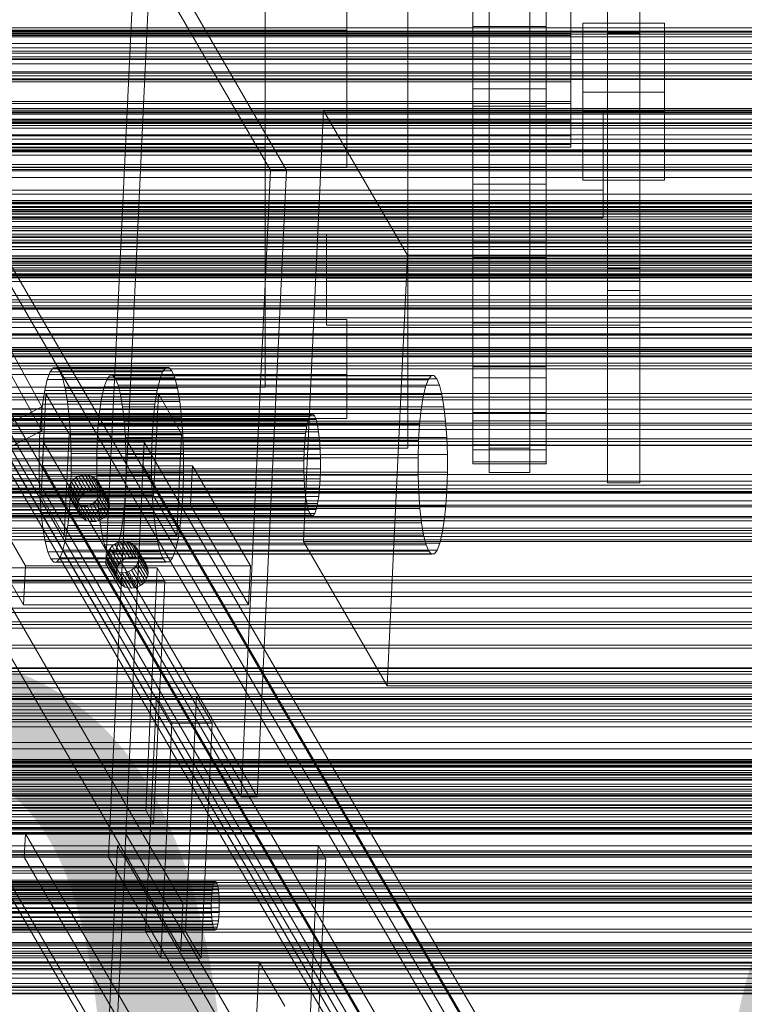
# Model space of a CAD drawing. Header units: millimetres. Extents: x -2233 to 61924, y -68080 to 6847.
# Tile 308 of 656: x 680 to 858, y -33432 to -33191. Entities that reach past the tile are written whole.
import ezdxf

# ---------------------------------------------------------------- set-up
doc = ezdxf.new("R2010")
doc.units = ezdxf.units.MM
for name, color, linetype, lineweight in [('COTAS_O', 1, 'Continuous', 0), ('frontal_C01', 7, 'Continuous', 0), ('frontal_C03', 7, 'Continuous', 0), ('frontal_C10', 7, 'Continuous', 0), ('frontal_secador', 7, 'Continuous', 0)]:
    doc.layers.add(name, color=color, linetype=linetype, lineweight=lineweight)
doc.dimstyles.new('R19_100', dxfattribs={"dimtxt": 250, "dimasz": 150, "dimexe": 150, "dimexo": 80, "dimgap": 100, "dimtad": 1, "dimtih": 1, "dimtoh": 1, "dimdsep": 46, "dimcen": 0.09, "dimadec": 0, "dimazin": 0, "dimtfac": 1, "dimtdec": 4, "dimtofl": 0, "dimtmove": 0, "dimatfit": 3, "dimfxl": 1, "dimtolj": 1, "dimtzin": 0, "dimarcsym": 0})

# ---------------------------------------------------------------- blocks, each defined once
blk = doc.blocks.new('DIM_R27_52')
at = {"layer": 'COTAS_O'}
for p, q in [((-1725, -33700), (-1575, -33655)), ((1725, -33700), (1575, -33655)), ((-1725, -34400), (-1725, -33700)), ((-1725, -33700), (1725, -33700)), ((-1725, -33700), (-1575, -33745)), ((1725, -33700), (1575, -33745)), ((1725, -34400), (1725, -33700))]:
    blk.add_line(p, q, dxfattribs=at)
blk.add_text('3450 O', height=250, dxfattribs=at).set_placement((0, -33600))

msp = doc.modelspace()

# ---------------------------------------------------------------- linework, layer by layer
at = {"layer": 'frontal_C01'}
for p, q in [((824, -33193.992), (824, -32985.267)), ((832, -32985.267), (832, -33193.992)), ((740, -33222.132), (740, -33021.835)), ((760, -33053.046), (760, -33193.246)), ((775, -33081.358), (775, -33286.265)), ((760, -33226.95), (760, -33086.75)), ((775, -33295.895), (775, -33090.987)), ((824, -33095.638), (824, -33304.362)), ((832, -33304.362), (832, -33095.638)), ((795, -33145.988), (795, -33295.908)), ((805, -33295.908), (805, -33145.988)), ((795, -33151.92), (795, -33301.84)), ((805, -33151.92), (805, -33301.84)), ((824, -33251.793), (824, -33165.126)), ((832, -33165.126), (832, -33251.793)), ((740, -33167.246), (740, -33221.169)), ((740, -33167.246), (740, -33226.95)), ((740, -33222.132), (740, -33168.209)), ((824, -33170.518), (824, -33257.186)), ((832, -33257.186), (832, -33170.518)), ((791, -33173.038), (791, -33192.343)), ((809, -33192.343), (809, -33173.038)), ((791, -33207.657), (791, -33188.058)), ((809, -33188.058), (809, -33207.657)), ((815, -33194.068), (815, -33188.787)), ((815, -33189.214), (815, -33194.544)), ((760, -33193.246), (500, -33193.246)), ((760, -33226.95), (760, -33193.246)), ((791, -33192.343), (791, -33211.942)), ((791, -33192.343), (809, -33192.343)), ((809, -33211.942), (809, -33192.343)), ((818, -33191.554), (838, -33191.554)), ((818, -33208.446), (818, -33191.554)), ((818, -33191.554), (818, -33213.163)), ((838, -33191.554), (838, -33208.446)), ((838, -33213.163), (838, -33191.554)), ((815, -33194.068), (540.5, -33194.068)), ((540.5, -33194.544), (815, -33194.544)), ((815, -33199.754), (815, -33194.068)), ((815, -33194.544), (815, -33200.246)), ((832, -33193.992), (824, -33193.992)), ((824, -33193.992), (824, -33304.362)), ((832, -33193.992), (832, -33304.362)), ((540.5, -33199.754), (815, -33199.754)), ((540.5, -33200.246), (815, -33200.246)), ((815, -33205.456), (815, -33199.754)), ((815, -33200.246), (815, -33205.932)), ((540.5, -33205.456), (815, -33205.456)), ((815, -33210.786), (815, -33205.456)), ((540.5, -33205.932), (815, -33205.932)), ((791, -33226.962), (791, -33207.657)), ((791, -33207.657), (809, -33207.657)), ((809, -33207.657), (809, -33226.962)), ((815, -33205.932), (815, -33211.213)), ((838, -33208.446), (818, -33208.446)), ((818, -33230.055), (818, -33208.446)), ((838, -33230.055), (838, -33208.446)), ((540.5, -33210.786), (815, -33210.786)), ((540.5, -33211.213), (815, -33211.213)), ((791, -33211.942), (791, -33231.082)), ((791, -33211.942), (809, -33211.942)), ((809, -33231.082), (809, -33211.942)), ((815, -33215.381), (815, -33210.786)), ((815, -33211.213), (815, -33215.73)), ((420, -33213.29), (823, -33213.29)), ((540.5, -33215.381), (815, -33215.381)), ((815, -33218.928), (815, -33215.381)), ((818, -33213.163), (818, -33230.055)), ((838, -33213.163), (818, -33213.163)), ((823, -33213.29), (823, -33220.03)), ((823, -33213.29), (823, -33232.549)), ((838, -33230.055), (838, -33213.163)), ((540.5, -33215.73), (815, -33215.73)), ((815, -33215.73), (815, -33219.175)), ((823, -33220.03), (420, -33220.03)), ((540.5, -33218.928), (815, -33218.928)), ((540.5, -33219.175), (815, -33219.175)), ((815, -33221.185), (815, -33218.928)), ((815, -33219.175), (815, -33221.313)), ((823, -33239.289), (823, -33220.03)), ((740, -33221.169), (520, -33221.169)), ((520, -33222.132), (740, -33222.132)), ((540.5, -33221.185), (815, -33221.185)), ((540.5, -33221.313), (815, -33221.313)), ((540.5, -33221.999), (815, -33221.999)), ((740, -33280.873), (740, -33221.169)), ((815, -33221.999), (815, -33221.185)), ((815, -33221.313), (815, -33221.999)), ((500, -33226.95), (760, -33226.95)), ((740, -33226.95), (520, -33226.95)), ((740, -33280.873), (740, -33226.95)), ((791, -33245.23), (791, -33226.962)), ((791, -33226.962), (809, -33226.962)), ((809, -33226.962), (809, -33245.23)), ((791, -33231.082), (791, -33249.027)), ((791, -33231.082), (809, -33231.082)), ((809, -33249.027), (809, -33231.082)), ((818, -33230.055), (838, -33230.055)), ((823, -33232.549), (420, -33232.549)), ((823, -33239.289), (823, -33232.549)), ((420, -33239.289), (823, -33239.289)), ((755, -33254.104), (755, -33243.319)), ((755, -33243.319), (832, -33243.319)), ((755, -33254.875), (755, -33243.319)), ((832, -33243.319), (832, -33254.104)), ((832, -33243.319), (832, -33254.875)), ((791, -33261.76), (791, -33245.23)), ((791, -33245.23), (809, -33245.23)), ((809, -33245.23), (809, -33261.76)), ((791, -33249.027), (791, -33265.089)), ((791, -33249.027), (809, -33249.027)), ((809, -33265.089), (809, -33249.027)), ((832, -33254.104), (755, -33254.104)), ((755, -33254.104), (755, -33265.659)), ((832, -33251.793), (824, -33251.793)), ((824, -33251.793), (824, -33257.186)), ((832, -33257.186), (832, -33251.793)), ((832, -33265.659), (832, -33254.104)), ((832, -33254.875), (755, -33254.875)), ((755, -33254.875), (755, -33265.659)), ((832, -33265.659), (832, -33254.875)), ((824, -33257.186), (832, -33257.186)), ((791, -33275.917), (791, -33261.76)), ((791, -33261.76), (809, -33261.76)), ((809, -33261.76), (809, -33275.917)), ((415, -33264.311), (760, -33264.311)), ((755, -33265.659), (832, -33265.659)), ((760, -33264.311), (760, -33275.096)), ((760, -33264.311), (760, -33277.793)), ((791, -33265.089), (791, -33278.649)), ((791, -33265.089), (809, -33265.089)), ((809, -33278.649), (809, -33265.089)), ((674.864, -33267.001), (685.136, -33285.735)), ((685.136, -33291.666), (674.864, -33272.932)), ((760, -33275.096), (415, -33275.096)), ((760, -33288.578), (760, -33275.096)), ((760, -33277.793), (415, -33277.793)), ((760, -33288.578), (760, -33277.793)), ((791, -33287.157), (791, -33275.917)), ((791, -33275.917), (809, -33275.917)), ((809, -33275.917), (809, -33287.157)), ((791, -33278.649), (791, -33289.187)), ((791, -33278.649), (809, -33278.649)), ((809, -33289.187), (809, -33278.649)), ((520, -33280.873), (740, -33280.873)), ((435.136, -33412.847), (685.136, -33285.735)), ((775, -33286.265), (485, -33286.265)), ((685.136, -33285.735), (685.136, -33291.666)), ((775, -33295.895), (775, -33286.265)), ((791, -33295.047), (791, -33287.157)), ((791, -33287.157), (809, -33287.157)), ((809, -33287.157), (809, -33295.047)), ((415, -33288.578), (760, -33288.578)), ((791, -33289.187), (791, -33296.297)), ((791, -33289.187), (809, -33289.187)), ((809, -33296.297), (809, -33289.187)), ((435.136, -33418.778), (685.136, -33291.666)), ((791, -33299.284), (791, -33295.047)), ((791, -33295.047), (809, -33295.047)), ((809, -33295.047), (809, -33299.284)), ((485, -33295.895), (775, -33295.895)), ((791, -33296.297), (791, -33299.706)), ((791, -33296.297), (809, -33296.297)), ((805, -33295.908), (795, -33295.908)), ((795, -33295.908), (795, -33301.84)), ((805, -33301.84), (805, -33295.908)), ((809, -33299.706), (809, -33296.297)), ((791, -33299.706), (791, -33299.284)), ((791, -33299.284), (809, -33299.284)), ((791, -33299.706), (809, -33299.706)), ((809, -33299.284), (809, -33299.706)), ((795, -33301.84), (805, -33301.84)), ((824, -33304.362), (832, -33304.362))]:
    msp.add_line(p, q, dxfattribs=at)
at = {"layer": 'frontal_C03'}
for p, q in [((1250, -33192.669), (-1250, -33192.669)), ((1250, -33193.55), (-1250, -33193.55)), ((1250, -33194.204), (-1250, -33194.204)), ((1530, -33198.434), (-1530, -33198.434)), ((1250, -33196.511), (-1250, -33196.511)), ((-1250, -33197.568), (1250, -33197.568)), ((1250, -33200.42), (-1250, -33200.42)), ((1250, -33201.478), (-1250, -33201.478)), ((1530, -33203.434), (-1530, -33203.434)), ((1250, -33203.785), (-1250, -33203.785)), ((1250, -33204.439), (-1250, -33204.439)), ((1250, -33205.32), (-1250, -33205.32)), ((-1250, -33212.477), (1250, -33212.477)), ((-1250, -33213.275), (1250, -33213.275)), ((-1250, -33213.859), (1250, -33213.859)), ((1250, -33215.126), (-1250, -33215.126)), ((1250, -33216.008), (-1250, -33216.008)), ((-1250, -33216.197), (1250, -33216.197)), ((1250, -33216.661), (-1250, -33216.661)), ((-1250, -33217.326), (1250, -33217.326)), ((1250, -33218.969), (-1250, -33218.969)), ((-1250, -33220.026), (1250, -33220.026)), ((-1250, -33221.046), (1250, -33221.046)), ((-1250, -33222.642), (1250, -33222.642)), ((1250, -33222.878), (-1250, -33222.878)), ((1250, -33223.935), (-1250, -33223.935)), ((1250, -33226.243), (-1250, -33226.243)), ((1250, -33226.896), (-1250, -33226.896)), ((-1250, -33227.489), (1250, -33227.489)), ((1250, -33227.778), (-1250, -33227.778)), ((-1250, -33229.445), (1250, -33229.445)), ((-1268, -33235.463), (1268, -33235.463)), ((-1268, -33235.687), (1268, -33235.687)), ((-1268, -33235.852), (1268, -33235.852)), ((-1268, -33236.509), (1268, -33236.509)), ((-1268, -33236.827), (1268, -33236.827)), ((-1250, -33235.09), (1250, -33235.09)), ((-1268, -33237.873), (1268, -33237.873)), ((-1268, -33238.322), (1268, -33238.322)), ((1250, -33237.271), (-1250, -33237.271)), ((1250, -33237.584), (-1250, -33237.584)), ((1250, -33238.465), (-1250, -33238.465)), ((1250, -33239.119), (-1250, -33239.119)), ((-1268, -33239.685), (1268, -33239.685)), ((-1268, -33240.235), (1268, -33240.235)), ((-1268, -33241.823), (1268, -33241.823)), ((1250, -33241.426), (-1250, -33241.426)), ((1268, -33242.436), (-1268, -33242.436)), ((-1268, -33244.14), (1268, -33244.14)), ((-1250, -33242.484), (1250, -33242.484)), ((-1250, -33243.328), (1250, -33243.328)), ((-1268, -33244.775), (1268, -33244.775)), ((-1268, -33246.478), (1268, -33246.478)), ((1250, -33245.336), (-1250, -33245.336)), ((-1250, -33245.586), (1250, -33245.586)), ((1250, -33246.393), (-1250, -33246.393)), ((-1268, -33247.092), (1268, -33247.092)), ((-1268, -33248.679), (1268, -33248.679)), ((-1268, -33249.23), (1268, -33249.23)), ((1250, -33248.7), (-1250, -33248.7)), ((-1268, -33250.593), (1268, -33250.593)), ((-1268, -33251.042), (1268, -33251.042)), ((1250, -33249.354), (-1250, -33249.354)), ((1250, -33250.235), (-1250, -33250.235)), ((-1250, -33251.644), (1250, -33251.644)), ((1530, -33253.434), (-1530, -33253.434)), ((-1268, -33252.088), (1268, -33252.088)), ((-1268, -33252.405), (1268, -33252.405)), ((-1268, -33253.063), (1268, -33253.063)), ((-1268, -33253.227), (1268, -33253.227)), ((-1268, -33253.452), (1268, -33253.452)), ((-1250, -33253.825), (1250, -33253.825)), ((1530, -33258.434), (-1530, -33258.434)), ((-1250, -33259.47), (1250, -33259.47)), ((1250, -33260.042), (-1250, -33260.042)), ((1250, -33260.923), (-1250, -33260.923)), ((-1250, -33261.425), (1250, -33261.425)), ((1250, -33261.576), (-1250, -33261.576)), ((1250, -33263.884), (-1250, -33263.884)), ((-1250, -33264.941), (1250, -33264.941)), ((-1250, -33266.272), (1250, -33266.272)), ((1250, -33267.793), (-1250, -33267.793)), ((-1250, -33267.869), (1250, -33267.869)), ((1250, -33268.851), (-1250, -33268.851)), ((1250, -33271.158), (-1250, -33271.158)), ((-1250, -33271.588), (1250, -33271.588)), ((1250, -33271.812), (-1250, -33271.812)), ((1250, -33272.693), (-1250, -33272.693)), ((-1250, -33272.717), (1250, -33272.717)), ((-1250, -33275.055), (1250, -33275.055)), ((-1250, -33275.64), (1250, -33275.64)), ((-1250, -33276.437), (1250, -33276.437)), ((1250, -33282.499), (-1250, -33282.499)), ((1250, -33283.381), (-1250, -33283.381)), ((1250, -33284.034), (-1250, -33284.034)), ((1250, -33286.342), (-1250, -33286.342)), ((-1250, -33287.399), (1250, -33287.399)), ((1250, -33290.251), (-1250, -33290.251)), ((1250, -33291.308), (-1250, -33291.308)), ((1250, -33293.616), (-1250, -33293.616)), ((1250, -33294.269), (-1250, -33294.269)), ((1250, -33295.151), (-1250, -33295.151)), ((-1500, -33295.272), (1500, -33295.272)), ((1500, -33306.68), (-1500, -33306.68)), ((1500, -33306.965), (-1500, -33306.965)), ((1250, -33304.957), (-1250, -33304.957)), ((1250, -33305.838), (-1250, -33305.838)), ((1250, -33306.492), (-1250, -33306.492)), ((1250, -33308.799), (-1250, -33308.799)), ((-1250, -33309.856), (1250, -33309.856)), ((1250, -33312.709), (-1250, -33312.709)), ((1250, -33313.766), (-1250, -33313.766)), ((1250, -33316.073), (-1250, -33316.073)), ((1250, -33316.727), (-1250, -33316.727)), ((-1500, -33318.373), (1500, -33318.373)), ((1250, -33317.608), (-1250, -33317.608)), ((1250, -33327.415), (-1250, -33327.415)), ((1250, -33328.296), (-1250, -33328.296)), ((1250, -33328.949), (-1250, -33328.949)), ((1250, -33331.257), (-1250, -33331.257)), ((-1250, -33332.314), (1250, -33332.314)), ((1250, -33335.166), (-1250, -33335.166)), ((1250, -33336.224), (-1250, -33336.224)), ((1250, -33338.531), (-1250, -33338.531)), ((1250, -33339.184), (-1250, -33339.184)), ((1250, -33340.066), (-1250, -33340.066)), ((-1500, -33344.278), (1500, -33344.278)), ((1250, -33349.872), (-1250, -33349.872)), ((1250, -33350.754), (-1250, -33350.754)), ((1500, -33353.261), (-1500, -33353.261)), ((1250, -33351.407), (-1250, -33351.407)), ((1250, -33353.714), (-1250, -33353.714)), ((-1250, -33354.772), (1250, -33354.772)), ((-1250, -33356.261), (1250, -33356.261)), ((-1250, -33356.894), (1250, -33356.894)), ((-1250, -33357.358), (1250, -33357.358)), ((1250, -33357.624), (-1250, -33357.624)), ((1250, -33358.681), (-1250, -33358.681)), ((-1250, -33359.214), (1250, -33359.214)), ((-1250, -33360.11), (1250, -33360.11)), ((1250, -33360.989), (-1250, -33360.989)), ((1250, -33361.642), (-1250, -33361.642)), ((1250, -33362.523), (-1250, -33362.523)), ((-1250, -33363.062), (1250, -33363.062)), ((-1250, -33364.33), (1250, -33364.33)), ((-1250, -33368.177), (1250, -33368.177)), ((-1250, -33369.729), (1250, -33369.729)), ((1250, -33372.33), (-1250, -33372.33)), ((-1500, -33372.651), (1500, -33372.651)), ((-1500, -33372.875), (1500, -33372.875)), ((-1500, -33373.04), (1500, -33373.04)), ((-1500, -33373.697), (1500, -33373.697)), ((-1500, -33374.015), (1500, -33374.015)), ((1250, -33373.211), (-1250, -33373.211)), ((1250, -33373.865), (-1250, -33373.865)), ((-1250, -33374.21), (1250, -33374.21)), ((-1500, -33375.061), (1500, -33375.061)), ((-1500, -33375.51), (1500, -33375.51)), ((-1500, -33376.873), (1500, -33376.873)), ((-1500, -33377.423), (1500, -33377.423)), ((1250, -33375.941), (-1250, -33375.941)), ((1250, -33376.172), (-1250, -33376.172)), ((-1250, -33377.229), (1250, -33377.229)), ((1500, -33378.384), (-1500, -33378.384)), ((-1500, -33379.011), (1500, -33379.011)), ((1500, -33379.624), (-1500, -33379.624)), ((-1500, -33381.328), (1500, -33381.328)), ((-1500, -33381.963), (1500, -33381.963)), ((1250, -33380.081), (-1250, -33380.081)), ((-1250, -33380.749), (1250, -33380.749)), ((1250, -33381.139), (-1250, -33381.139)), ((-1500, -33383.667), (1500, -33383.667)), ((-1500, -33384.28), (1500, -33384.28)), ((-1250, -33382.542), (1250, -33382.542)), ((1250, -33383.446), (-1250, -33383.446)), ((1250, -33384.1), (-1250, -33384.1)), ((-1500, -33385.868), (1500, -33385.868)), ((-1500, -33386.418), (1500, -33386.418)), ((1250, -33384.981), (-1250, -33384.981)), ((-1500, -33387.367), (1500, -33387.367)), ((-1500, -33387.781), (1500, -33387.781)), ((-1500, -33388.23), (1500, -33388.23)), ((-1500, -33389.276), (1500, -33389.276)), ((-1250, -33387.35), (1250, -33387.35)), ((-1250, -33389.081), (1250, -33389.081)), ((-1500, -33389.594), (1500, -33389.594)), ((-1500, -33390.251), (1500, -33390.251)), ((-1500, -33390.416), (1500, -33390.416)), ((-1500, -33390.64), (1500, -33390.64)), ((-1250, -33393.561), (1250, -33393.561)), ((1250, -33394.787), (-1250, -33394.787)), ((-1250, -33395.114), (1250, -33395.114)), ((1250, -33395.669), (-1250, -33395.669)), ((1250, -33396.322), (-1250, -33396.322)), ((1250, -33398.63), (-1250, -33398.63)), ((-1250, -33398.961), (1250, -33398.961)), ((-1250, -33399.687), (1250, -33399.687)), ((-1250, -33400.228), (1250, -33400.228)), ((1250, -33402.539), (-1250, -33402.539)), ((-1250, -33403.181), (1250, -33403.181)), ((1250, -33403.596), (-1250, -33403.596)), ((-1250, -33404.077), (1250, -33404.077)), ((1250, -33405.904), (-1250, -33405.904)), ((-1250, -33405.933), (1250, -33405.933)), ((-1250, -33406.397), (1250, -33406.397)), ((1250, -33406.557), (-1250, -33406.557)), ((-1250, -33407.03), (1250, -33407.03)), ((1250, -33407.439), (-1250, -33407.439)), ((1250, -33417.245), (-1250, -33417.245)), ((1250, -33418.126), (-1250, -33418.126)), ((1250, -33418.78), (-1250, -33418.78)), ((1250, -33421.087), (-1250, -33421.087)), ((-1250, -33422.145), (1250, -33422.145)), ((1250, -33424.997), (-1250, -33424.997)), ((1250, -33426.054), (-1250, -33426.054)), ((1250, -33428.361), (-1250, -33428.361)), ((1250, -33429.015), (-1250, -33429.015)), ((1250, -33429.896), (-1250, -33429.896))]:
    msp.add_line(p, q, dxfattribs=at)
at = {"layer": 'frontal_C10'}
for p, q in [((700.892, -33324.282), (708.066, -33170.346)), ((704.838, -33324.282), (712.011, -33170.346)), ((708.066, -33170.346), (741.281, -33227.614)), ((745.226, -33227.614), (712.011, -33170.346)), ((749.41, -33318.834), (754.341, -33213.003)), ((872.709, -33213.003), (754.341, -33213.003)), ((754.341, -33213.003), (774.903, -33248.455)), ((734.108, -33381.549), (741.281, -33227.614)), ((745.226, -33227.614), (738.053, -33381.549)), ((741.281, -33227.614), (745.226, -33227.614)), ((663.367, -33231.698), (2094.387, -35698.973)), ((2097.346, -35698.973), (666.326, -33231.698)), ((2100.335, -35749.009), (650.335, -33249.009)), ((769.972, -33354.285), (774.903, -33248.455)), ((774.903, -33248.455), (893.27, -33248.455)), ((650.201, -33251.895), (2100.201, -35751.895)), ((2092.818, -35732.647), (661.798, -33265.371)), ((664.757, -33265.371), (2095.777, -35732.647)), ((2089.129, -35732.806), (661.272, -33270.984)), ((661.138, -33273.871), (2088.994, -35735.692)), ((686.478, -33279.045), (687.187, -33277.165)), ((687.187, -33277.165), (687.943, -33276.163)), ((714.806, -33277.165), (687.187, -33277.165)), ((687.943, -33276.163), (688.716, -33276.076)), ((715.562, -33276.163), (687.943, -33276.163)), ((688.716, -33276.076), (689.477, -33276.91)), ((716.335, -33276.076), (688.716, -33276.076)), ((689.477, -33276.91), (690.197, -33278.63)), ((717.096, -33276.91), (689.477, -33276.91)), ((701.098, -33279.068), (701.79, -33278.149)), ((701.79, -33278.149), (702.499, -33278.07)), ((780.702, -33278.149), (701.79, -33278.149)), ((702.499, -33278.07), (703.197, -33278.834)), ((781.411, -33278.07), (702.499, -33278.07)), ((714.806, -33277.165), (714.097, -33279.045)), ((715.562, -33276.163), (714.806, -33277.165)), ((716.335, -33276.076), (715.562, -33276.163)), ((717.096, -33276.91), (716.335, -33276.076)), ((717.816, -33278.63), (717.096, -33276.91)), ((780.702, -33278.149), (780.009, -33279.068)), ((781.411, -33278.07), (780.702, -33278.149)), ((782.109, -33278.834), (781.411, -33278.07)), ((685.843, -33281.73), (686.478, -33279.045)), ((714.097, -33279.045), (686.478, -33279.045)), ((690.197, -33278.63), (690.848, -33281.172)), ((717.816, -33278.63), (690.197, -33278.63)), ((700.448, -33280.791), (701.098, -33279.068)), ((780.009, -33279.068), (701.098, -33279.068)), ((703.197, -33278.834), (703.857, -33280.411)), ((782.109, -33278.834), (703.197, -33278.834)), ((703.857, -33280.411), (704.454, -33282.741)), ((782.768, -33280.411), (703.857, -33280.411)), ((714.097, -33279.045), (713.462, -33281.73)), ((718.467, -33281.172), (717.816, -33278.63)), ((780.009, -33279.068), (779.359, -33280.791)), ((782.768, -33280.411), (782.109, -33278.834)), ((783.365, -33282.741), (782.768, -33280.411)), ((684.971, -33307.599), (686.137, -33282.584)), ((685.306, -33285.117), (685.843, -33281.73)), ((713.462, -33281.73), (685.843, -33281.73)), ((713.756, -33282.584), (686.137, -33282.584)), ((686.137, -33282.584), (691.831, -33292.401)), ((690.848, -33281.172), (691.405, -33284.437)), ((718.467, -33281.172), (690.848, -33281.172)), ((699.865, -33283.252), (700.448, -33280.791)), ((779.359, -33280.791), (700.448, -33280.791)), ((704.454, -33282.741), (704.964, -33285.734)), ((783.365, -33282.741), (704.454, -33282.741)), ((712.59, -33307.599), (713.756, -33282.584)), ((713.462, -33281.73), (712.925, -33285.117)), ((719.45, -33292.401), (713.756, -33282.584)), ((719.024, -33284.437), (718.467, -33281.172)), ((779.359, -33280.791), (778.777, -33283.252)), ((783.876, -33285.734), (783.365, -33282.741)), ((684.888, -33289.076), (685.306, -33285.117)), ((712.925, -33285.117), (685.306, -33285.117)), ((691.405, -33284.437), (691.846, -33288.301)), ((719.024, -33284.437), (691.405, -33284.437)), ((699.373, -33286.357), (699.865, -33283.252)), ((778.777, -33283.252), (699.865, -33283.252)), ((712.925, -33285.117), (712.507, -33289.076)), ((719.465, -33288.301), (719.024, -33284.437)), ((778.777, -33283.252), (778.285, -33286.357)), ((751.292, -33287.585), (248.231, -33287.585)), ((751.694, -33287.54), (248.633, -33287.54)), ((752.091, -33287.974), (249.03, -33287.974)), ((698.99, -33289.986), (699.373, -33286.357)), ((778.285, -33286.357), (699.373, -33286.357)), ((704.964, -33285.734), (705.369, -33289.276)), ((783.876, -33285.734), (704.964, -33285.734)), ((751.292, -33287.585), (750.898, -33288.107)), ((751.694, -33287.54), (751.292, -33287.585)), ((752.091, -33287.974), (751.694, -33287.54)), ((752.466, -33288.87), (752.091, -33287.974)), ((778.285, -33286.357), (777.902, -33289.986)), ((784.28, -33289.276), (783.876, -33285.734)), ((750.529, -33289.086), (247.468, -33289.086)), ((750.898, -33288.107), (247.837, -33288.107)), ((752.466, -33288.87), (249.405, -33288.87)), ((752.805, -33290.194), (249.744, -33290.194)), ((684.605, -33293.455), (684.888, -33289.076)), ((712.507, -33289.076), (684.888, -33289.076)), ((691.846, -33288.301), (692.155, -33292.614)), ((719.465, -33288.301), (691.846, -33288.301)), ((698.731, -33294.001), (698.99, -33289.986)), ((777.902, -33289.986), (698.99, -33289.986)), ((705.369, -33289.276), (705.652, -33293.229)), ((784.28, -33289.276), (705.369, -33289.276)), ((712.507, -33289.076), (712.224, -33293.455)), ((719.774, -33292.614), (719.465, -33288.301)), ((750.529, -33289.086), (750.198, -33290.484)), ((750.898, -33288.107), (750.529, -33289.086)), ((752.805, -33290.194), (752.466, -33288.87)), ((753.095, -33291.894), (752.805, -33290.194)), ((777.902, -33289.986), (777.643, -33294.001)), ((784.563, -33293.229), (784.28, -33289.276)), ((749.918, -33292.248), (246.857, -33292.248)), ((750.198, -33290.484), (247.137, -33290.484)), ((753.095, -33291.894), (250.034, -33291.894)), ((690.665, -33317.416), (691.831, -33292.401)), ((691.831, -33292.401), (719.45, -33292.401)), ((692.155, -33292.614), (692.32, -33297.21)), ((719.774, -33292.614), (692.155, -33292.614)), ((719.45, -33292.401), (718.284, -33317.416)), ((719.939, -33297.21), (719.774, -33292.614)), ((749.918, -33292.248), (749.701, -33294.311)), ((750.198, -33290.484), (749.918, -33292.248)), ((753.325, -33293.907), (753.095, -33291.894)), ((749.701, -33294.311), (246.64, -33294.311)), ((753.325, -33293.907), (250.264, -33293.907)), ((684.468, -33298.086), (684.605, -33293.455)), ((684.605, -33293.455), (712.224, -33293.455)), ((685.31, -33300.153), (685.579, -33294.38)), ((710.239, -33294.38), (685.579, -33294.38)), ((685.579, -33294.38), (2157.723, -35832.559)), ((698.606, -33298.245), (698.731, -33294.001)), ((698.731, -33294.001), (777.643, -33294.001)), ((701.541, -33396.363), (706.294, -33294.38)), ((705.487, -33396.363), (710.239, -33294.38)), ((705.652, -33293.229), (705.803, -33297.443)), ((784.563, -33293.229), (705.652, -33293.229)), ((710.239, -33294.38), (706.294, -33294.38)), ((706.294, -33294.38), (2178.437, -35832.559)), ((709.97, -33300.153), (710.239, -33294.38)), ((2182.383, -35832.559), (710.239, -33294.38)), ((712.224, -33293.455), (712.087, -33298.086)), ((749.701, -33294.311), (749.553, -33296.591)), ((753.486, -33296.153), (753.325, -33293.907)), ((777.643, -33294.001), (777.517, -33298.245)), ((784.715, -33297.443), (784.563, -33293.229)), ((246.492, -33296.591), (749.553, -33296.591)), ((753.486, -33296.153), (250.425, -33296.153)), ((692.32, -33297.21), (692.334, -33301.914)), ((719.939, -33297.21), (692.32, -33297.21)), ((705.803, -33297.443), (705.816, -33301.755)), ((784.715, -33297.443), (705.803, -33297.443)), ((719.953, -33301.914), (719.939, -33297.21)), ((749.553, -33296.591), (749.482, -33299.003)), ((753.572, -33298.547), (753.486, -33296.153)), ((784.728, -33301.755), (784.715, -33297.443)), ((749.482, -33299.003), (246.421, -33299.003)), ((753.572, -33298.547), (250.511, -33298.547)), ((684.482, -33302.79), (684.468, -33298.086)), ((712.087, -33298.086), (684.468, -33298.086)), ((698.618, -33302.557), (698.606, -33298.245)), ((777.517, -33298.245), (698.606, -33298.245)), ((712.087, -33298.086), (712.101, -33302.79)), ((749.482, -33299.003), (749.489, -33301.453)), ((753.579, -33300.997), (753.572, -33298.547)), ((777.517, -33298.245), (777.53, -33302.557)), ((749.489, -33301.453), (246.428, -33301.453)), ((753.579, -33300.997), (250.518, -33300.997)), ((722.129, -33300.236), (666.891, -33300.236)), ((666.891, -33300.236), (681.126, -33324.779)), ((2157.454, -35838.331), (685.31, -33300.153)), ((685.31, -33300.153), (709.97, -33300.153)), ((692.334, -33301.914), (692.197, -33306.545)), ((719.953, -33301.914), (692.334, -33301.914)), ((694.252, -33302.71), (695.003, -33302.491)), ((695.003, -33302.491), (695.776, -33302.417)), ((697.217, -33306.309), (695.003, -33302.491)), ((695.776, -33302.417), (696.542, -33302.491)), ((697.99, -33306.235), (695.776, -33302.417)), ((696.542, -33302.491), (697.272, -33302.71)), ((698.756, -33306.309), (696.542, -33302.491)), ((705.816, -33301.755), (705.69, -33305.999)), ((784.728, -33301.755), (705.816, -33301.755)), ((709.97, -33300.153), (2182.114, -35838.331)), ((719.816, -33306.545), (719.953, -33301.914)), ((721.681, -33309.857), (722.129, -33300.236)), ((736.365, -33324.779), (722.129, -33300.236)), ((749.489, -33301.453), (749.575, -33303.847)), ((753.508, -33303.409), (753.579, -33300.997)), ((784.602, -33305.999), (784.728, -33301.755)), ((749.575, -33303.847), (246.514, -33303.847)), ((753.508, -33303.409), (250.447, -33303.409)), ((985.205, -33303.988), (659.695, -33303.988)), ((659.695, -33303.988), (719.798, -33407.615)), ((684.647, -33307.386), (684.482, -33302.79)), ((712.101, -33302.79), (684.482, -33302.79)), ((691.762, -33305.515), (692.02, -33304.793)), ((692.02, -33304.793), (692.415, -33304.128)), ((694.234, -33308.611), (692.02, -33304.793)), ((692.415, -33304.128), (692.933, -33303.544)), ((694.63, -33307.945), (692.415, -33304.128)), ((692.933, -33303.544), (693.553, -33303.066)), ((695.148, -33307.362), (692.933, -33303.544)), ((693.553, -33303.066), (694.252, -33302.71)), ((695.768, -33306.884), (693.553, -33303.066)), ((696.467, -33306.528), (694.252, -33302.71)), ((697.272, -33302.71), (697.938, -33303.066)), ((699.486, -33306.528), (697.272, -33302.71)), ((697.938, -33303.066), (698.513, -33303.544)), ((700.152, -33306.884), (697.938, -33303.066)), ((698.513, -33303.544), (698.977, -33304.128)), ((700.727, -33307.362), (698.513, -33303.544)), ((698.77, -33306.771), (698.618, -33302.557)), ((777.53, -33302.557), (698.618, -33302.557)), ((698.977, -33304.128), (699.31, -33304.793)), ((701.191, -33307.945), (698.977, -33304.128)), ((699.31, -33304.793), (699.501, -33305.515)), ((701.525, -33308.611), (699.31, -33304.793)), ((712.101, -33302.79), (712.266, -33307.386)), ((749.575, -33303.847), (749.736, -33306.093)), ((753.36, -33305.689), (753.508, -33303.409)), ((777.53, -33302.557), (777.681, -33306.771)), ((749.736, -33306.093), (246.675, -33306.093)), ((753.36, -33305.689), (250.299, -33305.689)), ((691.651, -33306.266), (691.762, -33305.515)), ((691.692, -33307.016), (691.651, -33306.266)), ((691.651, -33306.266), (693.865, -33310.083)), ((691.883, -33307.738), (691.692, -33307.016)), ((693.906, -33310.834), (691.692, -33307.016)), ((693.976, -33309.333), (691.762, -33305.515)), ((692.197, -33306.545), (691.914, -33310.924)), ((719.816, -33306.545), (692.197, -33306.545)), ((695.768, -33306.884), (695.148, -33307.362)), ((696.467, -33306.528), (695.768, -33306.884)), ((697.217, -33306.309), (696.467, -33306.528)), ((697.99, -33306.235), (697.217, -33306.309)), ((698.756, -33306.309), (697.99, -33306.235)), ((699.486, -33306.528), (698.756, -33306.309)), ((699.053, -33310.724), (698.77, -33306.771)), ((777.681, -33306.771), (698.77, -33306.771)), ((699.431, -33307.016), (699.173, -33307.738)), ((699.542, -33306.266), (699.431, -33307.016)), ((701.646, -33310.834), (699.431, -33307.016)), ((700.152, -33306.884), (699.486, -33306.528)), ((699.501, -33305.515), (699.542, -33306.266)), ((701.715, -33309.333), (699.501, -33305.515)), ((701.756, -33310.083), (699.542, -33306.266)), ((700.727, -33307.362), (700.152, -33306.884)), ((705.69, -33305.999), (705.431, -33310.014)), ((784.602, -33305.999), (705.69, -33305.999)), ((719.533, -33310.924), (719.816, -33306.545)), ((749.736, -33306.093), (749.966, -33308.106)), ((753.143, -33307.752), (753.36, -33305.689)), ((777.681, -33306.771), (777.964, -33310.724)), ((784.343, -33310.014), (784.602, -33305.999)), ((749.966, -33308.106), (246.905, -33308.106)), ((752.863, -33309.516), (249.802, -33309.516)), ((753.143, -33307.752), (250.082, -33307.752)), ((684.956, -33311.699), (684.647, -33307.386)), ((712.266, -33307.386), (684.647, -33307.386)), ((690.665, -33317.416), (684.971, -33307.599)), ((684.971, -33307.599), (712.59, -33307.599)), ((692.216, -33308.404), (691.883, -33307.738)), ((694.097, -33311.556), (691.883, -33307.738)), ((692.68, -33308.987), (692.216, -33308.404)), ((694.43, -33312.222), (692.216, -33308.404)), ((693.255, -33309.465), (692.68, -33308.987)), ((694.894, -33312.805), (692.68, -33308.987)), ((693.921, -33309.821), (693.255, -33309.465)), ((695.47, -33313.283), (693.255, -33309.465)), ((693.976, -33309.333), (693.865, -33310.083)), ((694.234, -33308.611), (693.976, -33309.333)), ((694.63, -33307.945), (694.234, -33308.611)), ((695.148, -33307.362), (694.63, -33307.945)), ((697.639, -33309.465), (696.941, -33309.821)), ((698.26, -33308.987), (697.639, -33309.465)), ((699.854, -33313.283), (697.639, -33309.465)), ((698.777, -33308.404), (698.26, -33308.987)), ((700.474, -33312.805), (698.26, -33308.987)), ((699.173, -33307.738), (698.777, -33308.404)), ((700.992, -33312.222), (698.777, -33308.404)), ((701.387, -33311.556), (699.173, -33307.738)), ((701.191, -33307.945), (700.727, -33307.362)), ((701.525, -33308.611), (701.191, -33307.945)), ((701.715, -33309.333), (701.525, -33308.611)), ((701.756, -33310.083), (701.715, -33309.333)), ((712.266, -33307.386), (712.575, -33311.699)), ((712.59, -33307.599), (718.284, -33317.416)), ((749.966, -33308.106), (750.256, -33309.806)), ((752.532, -33310.914), (752.863, -33309.516)), ((752.863, -33309.516), (753.143, -33307.752)), ((750.256, -33309.806), (247.195, -33309.806)), ((750.595, -33311.13), (247.534, -33311.13)), ((750.97, -33312.026), (247.909, -33312.026)), ((752.163, -33311.893), (249.102, -33311.893)), ((752.532, -33310.914), (249.471, -33310.914)), ((680.678, -33334.4), (666.443, -33309.857)), ((666.443, -33309.857), (721.681, -33309.857)), ((685.398, -33315.563), (684.956, -33311.699)), ((712.575, -33311.699), (684.956, -33311.699)), ((691.914, -33310.924), (691.497, -33314.883)), ((719.533, -33310.924), (691.914, -33310.924)), ((693.865, -33310.083), (693.906, -33310.834)), ((693.906, -33310.834), (694.097, -33311.556)), ((694.651, -33310.04), (693.921, -33309.821)), ((696.135, -33313.639), (693.921, -33309.821)), ((694.097, -33311.556), (694.43, -33312.222)), ((695.417, -33310.114), (694.651, -33310.04)), ((696.865, -33313.858), (694.651, -33310.04)), ((696.19, -33310.04), (695.417, -33310.114)), ((697.631, -33313.932), (695.417, -33310.114)), ((696.941, -33309.821), (696.19, -33310.04)), ((698.405, -33313.858), (696.19, -33310.04)), ((699.155, -33313.639), (696.941, -33309.821)), ((699.457, -33314.266), (699.053, -33310.724)), ((777.964, -33310.724), (699.053, -33310.724)), ((700.992, -33312.222), (701.387, -33311.556)), ((701.387, -33311.556), (701.646, -33310.834)), ((701.646, -33310.834), (701.756, -33310.083)), ((705.431, -33310.014), (705.048, -33313.643)), ((784.343, -33310.014), (705.431, -33310.014)), ((712.575, -33311.699), (713.017, -33315.563)), ((719.116, -33314.883), (719.533, -33310.924)), ((721.681, -33309.857), (735.916, -33334.4)), ((750.256, -33309.806), (750.595, -33311.13)), ((750.595, -33311.13), (750.97, -33312.026)), ((750.97, -33312.026), (751.367, -33312.46)), ((751.769, -33312.415), (752.163, -33311.893)), ((752.163, -33311.893), (752.532, -33310.914)), ((777.964, -33310.724), (778.369, -33314.266)), ((783.96, -33313.643), (784.343, -33310.014)), ((751.367, -33312.46), (248.306, -33312.46)), ((751.769, -33312.415), (248.708, -33312.415)), ((694.43, -33312.222), (694.894, -33312.805)), ((694.894, -33312.805), (695.47, -33313.283)), ((695.47, -33313.283), (696.135, -33313.639)), ((696.135, -33313.639), (696.865, -33313.858)), ((696.865, -33313.858), (697.631, -33313.932)), ((697.631, -33313.932), (698.405, -33313.858)), ((698.405, -33313.858), (699.155, -33313.639)), ((699.155, -33313.639), (699.854, -33313.283)), ((699.968, -33317.259), (699.457, -33314.266)), ((778.369, -33314.266), (699.457, -33314.266)), ((699.854, -33313.283), (700.474, -33312.805)), ((700.474, -33312.805), (700.992, -33312.222)), ((705.048, -33313.643), (704.556, -33316.748)), ((783.96, -33313.643), (705.048, -33313.643)), ((751.367, -33312.46), (751.769, -33312.415)), ((778.369, -33314.266), (778.879, -33317.259)), ((783.468, -33316.748), (783.96, -33313.643)), ((719.26, -33419.161), (659.157, -33315.533)), ((659.157, -33315.533), (984.667, -33315.533)), ((685.954, -33318.828), (685.398, -33315.563)), ((713.017, -33315.563), (685.398, -33315.563)), ((691.497, -33314.883), (690.96, -33318.27)), ((719.116, -33314.883), (691.497, -33314.883)), ((704.556, -33316.748), (703.974, -33319.209)), ((783.468, -33316.748), (704.556, -33316.748)), ((713.017, -33315.563), (713.574, -33318.828)), ((718.579, -33318.27), (719.116, -33314.883)), ((782.885, -33319.209), (783.468, -33316.748)), ((686.605, -33321.37), (685.954, -33318.828)), ((713.574, -33318.828), (685.954, -33318.828)), ((690.96, -33318.27), (690.325, -33320.955)), ((718.284, -33317.416), (690.665, -33317.416)), ((718.579, -33318.27), (690.96, -33318.27)), ((700.565, -33319.589), (699.968, -33317.259)), ((778.879, -33317.259), (699.968, -33317.259)), ((703.044, -33319.428), (703.742, -33319.072)), ((703.974, -33319.209), (703.324, -33320.932)), ((703.742, -33319.072), (704.493, -33318.853)), ((705.957, -33322.89), (703.742, -33319.072)), ((782.885, -33319.209), (703.974, -33319.209)), ((704.493, -33318.853), (705.266, -33318.779)), ((706.707, -33322.671), (704.493, -33318.853)), ((705.266, -33318.779), (706.032, -33318.853)), ((707.48, -33322.597), (705.266, -33318.779)), ((706.032, -33318.853), (706.762, -33319.072)), ((708.246, -33322.671), (706.032, -33318.853)), ((706.762, -33319.072), (707.428, -33319.428)), ((708.976, -33322.89), (706.762, -33319.072)), ((713.574, -33318.828), (714.224, -33321.37)), ((717.944, -33320.955), (718.579, -33318.27)), ((769.972, -33354.285), (749.41, -33318.834)), ((749.41, -33318.834), (867.777, -33318.834)), ((778.879, -33317.259), (779.476, -33319.589)), ((782.235, -33320.932), (782.885, -33319.209)), ((687.325, -33323.09), (686.605, -33321.37)), ((714.224, -33321.37), (686.605, -33321.37)), ((690.325, -33320.955), (689.616, -33322.835)), ((717.944, -33320.955), (690.325, -33320.955)), ((701.224, -33321.166), (700.565, -33319.589)), ((779.476, -33319.589), (700.565, -33319.589)), ((701.922, -33321.93), (701.224, -33321.166)), ((780.136, -33321.166), (701.224, -33321.166)), ((701.252, -33321.877), (701.51, -33321.155)), ((701.51, -33321.155), (701.905, -33320.49)), ((703.724, -33324.973), (701.51, -33321.155)), ((701.905, -33320.49), (702.423, -33319.907)), ((704.12, -33324.308), (701.905, -33320.49)), ((702.423, -33319.907), (703.044, -33319.428)), ((704.638, -33323.724), (702.423, -33319.907)), ((703.324, -33320.932), (702.631, -33321.851)), ((705.258, -33323.246), (703.044, -33319.428)), ((782.235, -33320.932), (703.324, -33320.932)), ((707.428, -33319.428), (708.003, -33319.907)), ((709.642, -33323.246), (707.428, -33319.428)), ((708.003, -33319.907), (708.467, -33320.49)), ((710.218, -33323.724), (708.003, -33319.907)), ((708.467, -33320.49), (708.8, -33321.155)), ((710.681, -33324.308), (708.467, -33320.49)), ((708.8, -33321.155), (708.991, -33321.877)), ((711.015, -33324.973), (708.8, -33321.155)), ((714.224, -33321.37), (714.944, -33323.09)), ((717.235, -33322.835), (717.944, -33320.955)), ((779.476, -33319.589), (780.136, -33321.166)), ((780.136, -33321.166), (780.834, -33321.93)), ((781.543, -33321.851), (782.235, -33320.932)), ((688.087, -33323.924), (687.325, -33323.09)), ((714.944, -33323.09), (687.325, -33323.09)), ((688.86, -33323.837), (688.087, -33323.924)), ((715.706, -33323.924), (688.087, -33323.924)), ((689.616, -33322.835), (688.86, -33323.837)), ((716.479, -33323.837), (688.86, -33323.837)), ((717.235, -33322.835), (689.616, -33322.835)), ((701.141, -33322.628), (701.252, -33321.877)), ((701.182, -33323.379), (701.141, -33322.628)), ((701.141, -33322.628), (703.355, -33326.446)), ((701.373, -33324.101), (701.182, -33323.379)), ((703.396, -33327.196), (701.182, -33323.379)), ((703.466, -33325.695), (701.252, -33321.877)), ((701.706, -33324.766), (701.373, -33324.101)), ((703.587, -33327.918), (701.373, -33324.101)), ((702.631, -33321.851), (701.922, -33321.93)), ((780.834, -33321.93), (701.922, -33321.93)), ((781.543, -33321.851), (702.631, -33321.851)), ((704.638, -33323.724), (704.12, -33324.308)), ((705.258, -33323.246), (704.638, -33323.724)), ((705.957, -33322.89), (705.258, -33323.246)), ((706.707, -33322.671), (705.957, -33322.89)), ((707.48, -33322.597), (706.707, -33322.671)), ((708.246, -33322.671), (707.48, -33322.597)), ((708.976, -33322.89), (708.246, -33322.671)), ((708.663, -33324.101), (708.267, -33324.766)), ((708.921, -33323.379), (708.663, -33324.101)), ((710.877, -33327.918), (708.663, -33324.101)), ((709.032, -33322.628), (708.921, -33323.379)), ((711.136, -33327.196), (708.921, -33323.379)), ((709.642, -33323.246), (708.976, -33322.89)), ((708.991, -33321.877), (709.032, -33322.628)), ((711.206, -33325.695), (708.991, -33321.877)), ((711.246, -33326.446), (709.032, -33322.628)), ((710.218, -33323.724), (709.642, -33323.246)), ((710.681, -33324.308), (710.218, -33323.724)), ((714.944, -33323.09), (715.706, -33323.924)), ((715.706, -33323.924), (716.479, -33323.837)), ((716.479, -33323.837), (717.235, -33322.835)), ((780.834, -33321.93), (781.543, -33321.851)), ((713.46, -33325.259), (664.141, -33325.259)), ((680.678, -33334.4), (681.126, -33324.779)), ((681.126, -33324.779), (736.365, -33324.779)), ((734.108, -33381.549), (700.892, -33324.282)), ((700.892, -33324.282), (704.838, -33324.282)), ((702.17, -33325.349), (701.706, -33324.766)), ((703.921, -33328.584), (701.706, -33324.766)), ((702.745, -33325.828), (702.17, -33325.349)), ((704.384, -33329.167), (702.17, -33325.349)), ((703.411, -33326.183), (702.745, -33325.828)), ((704.96, -33329.646), (702.745, -33325.828)), ((703.466, -33325.695), (703.355, -33326.446)), ((703.355, -33326.446), (703.396, -33327.196)), ((704.141, -33326.402), (703.411, -33326.183)), ((705.625, -33330.001), (703.411, -33326.183)), ((703.724, -33324.973), (703.466, -33325.695)), ((704.12, -33324.308), (703.724, -33324.973)), ((704.907, -33326.476), (704.141, -33326.402)), ((706.355, -33330.22), (704.141, -33326.402)), ((704.838, -33324.282), (738.053, -33381.549)), ((705.68, -33326.402), (704.907, -33326.476)), ((707.121, -33330.294), (704.907, -33326.476)), ((706.431, -33326.183), (705.68, -33326.402)), ((707.895, -33330.22), (705.68, -33326.402)), ((707.129, -33325.828), (706.431, -33326.183)), ((708.645, -33330.001), (706.431, -33326.183)), ((707.75, -33325.349), (707.129, -33325.828)), ((709.344, -33329.646), (707.129, -33325.828)), ((708.267, -33324.766), (707.75, -33325.349)), ((709.964, -33329.167), (707.75, -33325.349)), ((710.482, -33328.584), (708.267, -33324.766)), ((711.015, -33324.973), (710.681, -33324.308)), ((710.681, -33384.909), (713.46, -33325.259)), ((711.206, -33325.695), (711.015, -33324.973)), ((711.136, -33327.196), (711.246, -33326.446)), ((711.246, -33326.446), (711.206, -33325.695)), ((715.358, -33328.531), (713.46, -33325.259)), ((736.365, -33324.779), (735.916, -33334.4)), ((666.039, -33328.531), (715.358, -33328.531)), ((703.396, -33327.196), (703.587, -33327.918)), ((703.587, -33327.918), (703.921, -33328.584)), ((703.921, -33328.584), (704.384, -33329.167)), ((709.964, -33329.167), (710.482, -33328.584)), ((710.482, -33328.584), (710.877, -33327.918)), ((710.877, -33327.918), (711.136, -33327.196)), ((715.358, -33328.531), (712.579, -33388.181)), ((704.384, -33329.167), (704.96, -33329.646)), ((704.96, -33329.646), (705.625, -33330.001)), ((705.625, -33330.001), (706.355, -33330.22)), ((706.355, -33330.22), (707.121, -33330.294)), ((707.121, -33330.294), (707.895, -33330.22)), ((707.895, -33330.22), (708.645, -33330.001)), ((708.645, -33330.001), (709.344, -33329.646)), ((709.344, -33329.646), (709.964, -33329.167)), ((735.916, -33334.4), (680.678, -33334.4)), ((2095.717, -35848.105), (645.717, -33348.105)), ((645.583, -33350.991), (2095.583, -35850.991)), ((888.339, -33354.285), (769.972, -33354.285)), ((710.587, -33414.601), (713.277, -33356.875)), ((723.141, -33356.875), (713.277, -33356.875)), ((713.277, -33356.875), (717.073, -33363.42)), ((720.451, -33414.601), (723.141, -33356.875)), ((726.937, -33363.42), (723.141, -33356.875)), ((714.383, -33421.146), (717.073, -33363.42)), ((717.073, -33363.42), (726.937, -33363.42)), ((726.937, -33363.42), (724.247, -33421.146)), ((738.053, -33381.549), (734.108, -33381.549)), ((661.361, -33384.909), (710.681, -33384.909)), ((710.681, -33384.909), (712.579, -33388.181)), ((712.579, -33388.181), (663.259, -33388.181)), ((680.827, -33396.363), (681.096, -33390.59)), ((705.756, -33390.59), (681.096, -33390.59)), ((681.096, -33390.59), (2153.24, -35928.768)), ((705.487, -33396.363), (705.756, -33390.59)), ((2177.9, -35928.768), (705.756, -33390.59)), ((700.903, -33453.085), (703.683, -33393.435)), ((753.002, -33393.435), (703.683, -33393.435)), ((703.683, -33393.435), (705.581, -33396.707)), ((750.223, -33453.085), (753.002, -33393.435)), ((754.9, -33396.707), (753.002, -33393.435)), ((2152.971, -35934.541), (680.827, -33396.363)), ((680.827, -33396.363), (705.487, -33396.363)), ((2173.685, -35934.541), (701.541, -33396.363)), ((701.541, -33396.363), (705.487, -33396.363)), ((702.801, -33456.357), (705.581, -33396.707)), ((705.487, -33396.363), (2177.631, -35934.541)), ((705.581, -33396.707), (754.9, -33396.707)), ((754.9, -33396.707), (752.121, -33456.357)), ((727.09, -33403.685), (312.805, -33403.685)), ((727.249, -33403.014), (312.963, -33403.014)), ((727.426, -33402.544), (313.141, -33402.544)), ((727.615, -33402.293), (313.33, -33402.293)), ((727.808, -33402.271), (313.523, -33402.271)), ((727.999, -33402.48), (313.713, -33402.48)), ((728.179, -33402.91), (313.893, -33402.91)), ((728.341, -33403.545), (314.056, -33403.545)), ((727.09, -33403.685), (726.956, -33404.532)), ((727.249, -33403.014), (727.09, -33403.685)), ((727.426, -33402.544), (727.249, -33403.014)), ((727.615, -33402.293), (727.426, -33402.544)), ((727.808, -33402.271), (727.615, -33402.293)), ((727.999, -33402.48), (727.808, -33402.271)), ((728.179, -33402.91), (727.999, -33402.48)), ((728.341, -33403.545), (728.179, -33402.91)), ((728.481, -33404.362), (728.341, -33403.545)), ((726.851, -33405.521), (312.566, -33405.521)), ((726.956, -33404.532), (312.67, -33404.532)), ((728.481, -33404.362), (314.195, -33404.362)), ((728.591, -33405.328), (314.305, -33405.328)), ((728.668, -33406.406), (314.383, -33406.406)), ((726.851, -33405.521), (726.781, -33406.616)), ((726.956, -33404.532), (726.851, -33405.521)), ((728.591, -33405.328), (728.481, -33404.362)), ((728.668, -33406.406), (728.591, -33405.328)), ((728.709, -33407.555), (728.668, -33406.406)), ((726.746, -33407.774), (312.461, -33407.774)), ((312.495, -33406.616), (726.781, -33406.616)), ((728.709, -33407.555), (314.424, -33407.555)), ((728.713, -33408.731), (314.427, -33408.731)), ((719.26, -33419.161), (719.798, -33407.615)), ((719.798, -33407.615), (1045.308, -33407.615)), ((726.781, -33406.616), (726.746, -33407.774)), ((726.746, -33407.774), (726.75, -33408.95)), ((728.679, -33409.889), (728.713, -33408.731)), ((728.713, -33408.731), (728.709, -33407.555)), ((726.75, -33408.95), (312.465, -33408.95)), ((726.791, -33410.099), (312.506, -33410.099)), ((726.868, -33411.177), (312.583, -33411.177)), ((728.608, -33410.983), (314.323, -33410.983)), ((728.679, -33409.889), (314.393, -33409.889)), ((726.75, -33408.95), (726.791, -33410.099)), ((726.791, -33410.099), (726.868, -33411.177)), ((726.868, -33411.177), (726.979, -33412.143)), ((728.503, -33411.973), (728.608, -33410.983)), ((728.608, -33410.983), (728.679, -33409.889)), ((726.979, -33412.143), (312.693, -33412.143)), ((727.118, -33412.959), (312.833, -33412.959)), ((727.281, -33413.595), (312.995, -33413.595)), ((728.211, -33413.491), (313.925, -33413.491)), ((728.369, -33412.82), (314.084, -33412.82)), ((728.503, -33411.973), (314.218, -33411.973)), ((726.979, -33412.143), (727.118, -33412.959)), ((727.118, -33412.959), (727.281, -33413.595)), ((727.281, -33413.595), (727.461, -33414.025)), ((728.033, -33413.961), (728.211, -33413.491)), ((728.211, -33413.491), (728.369, -33412.82)), ((728.369, -33412.82), (728.503, -33411.973)), ((727.461, -33414.025), (313.175, -33414.025)), ((727.651, -33414.233), (313.366, -33414.233)), ((727.844, -33414.212), (313.559, -33414.212)), ((728.033, -33413.961), (313.748, -33413.961)), ((714.383, -33421.146), (710.587, -33414.601)), ((710.587, -33414.601), (720.451, -33414.601)), ((720.451, -33414.601), (724.247, -33421.146)), ((727.461, -33414.025), (727.651, -33414.233)), ((727.651, -33414.233), (727.844, -33414.212)), ((727.844, -33414.212), (728.033, -33413.961)), ((1044.77, -33419.161), (719.26, -33419.161)), ((738.466, -33422.04), (294.588, -33422.04)), ((724.247, -33421.146), (714.383, -33421.146)), ((737.345, -33446.093), (738.466, -33422.04)), ((744.792, -33432.948), (738.466, -33422.04))]:
    msp.add_line(p, q, dxfattribs=at)
at = {"layer": 'frontal_secador'}
for p, q in [((1360, -33193.5), (-1360, -33193.5)), ((1360, -33194.863), (-1360, -33194.863)), ((1250, -33193.75), (-1250, -33193.75)), ((1360, -33198.859), (-1360, -33198.859)), ((1360, -33205.216), (-1360, -33205.216)), ((1250, -33212.924), (-1250, -33212.924)), ((1360, -33213.5), (-1360, -33213.5)), ((1360, -33223.147), (-1360, -33223.147)), ((-1360, -33233.5), (1360, -33233.5)), ((-1250, -33233.5), (1250, -33233.5)), ((1360, -33243.853), (-1360, -33243.853)), ((-1400, -33250), (1400, -33250)), ((-1250, -33250), (1250, -33250)), ((1360, -33253.5), (-1360, -33253.5)), ((1250, -33254.076), (-1250, -33254.076)), ((-1250, -33255), (1250, -33255)), ((1360, -33261.784), (-1360, -33261.784)), ((1360, -33268.141), (-1360, -33268.141)), ((1360, -33272.137), (-1360, -33272.137)), ((1250, -33273.25), (-1250, -33273.25)), ((1360, -33273.5), (-1360, -33273.5)), ((1250, -33289.715), (-1250, -33289.715)), ((1250, -33302.349), (-1250, -33302.349)), ((1250, -33310.291), (-1250, -33310.291)), ((1250, -33313), (-1250, -33313)), ((-1250, -33345), (1250, -33345)), ((-1250, -33350), (1250, -33350)), ((-1250, -33396), (1250, -33396)), ((-1250, -33402), (1250, -33402)), ((-1250, -33405), (1250, -33405)), ((1250, -33406), (-1250, -33406)), ((-1250, -33406.659), (1250, -33406.659)), ((1250, -33409.659), (-1250, -33409.659)), ((-1250, -33411), (1250, -33411)), ((1250, -33414), (-1250, -33414)), ((-1250, -33414.728), (1250, -33414.728)), ((-1250, -33417.588), (1250, -33417.588)), ((1250, -33417.611), (-1250, -33417.611)), ((1250, -33417.728), (-1250, -33417.728)), ((-1250, -33419.387), (1250, -33419.387)), ((1250, -33419.918), (-1250, -33419.918)), ((-1250, -33420), (1250, -33420)), ((1250, -33420.588), (-1250, -33420.588)), ((1250, -33422.387), (-1250, -33422.387)), ((1250, -33423), (-1250, -33423)), ((-1250, -33423.65), (1250, -33423.65)), ((1250, -33424), (-1250, -33424)), ((1250, -33427.382), (-1250, -33427.382)), ((-1250, -33428), (1250, -33428)), ((1250, -33429.689), (-1250, -33429.689))]:
    msp.add_line(p, q, dxfattribs=at)

# ---------------------------------------------------------------- dimensions: what is measured, and where the dimension line sits
at = {"layer": 'COTAS_O'}
dim = msp.add_aligned_dim(p1=(-1725, -34400), p2=(1725, -34400), distance=700, text='<> O', dimstyle='R19_100', dxfattribs=at)
dim.commit()
dim.dimension.update_dxf_attribs({"geometry": 'DIM_R27_52', "text_midpoint": (0, -33700)})

doc.saveas('drawing.dxf')
